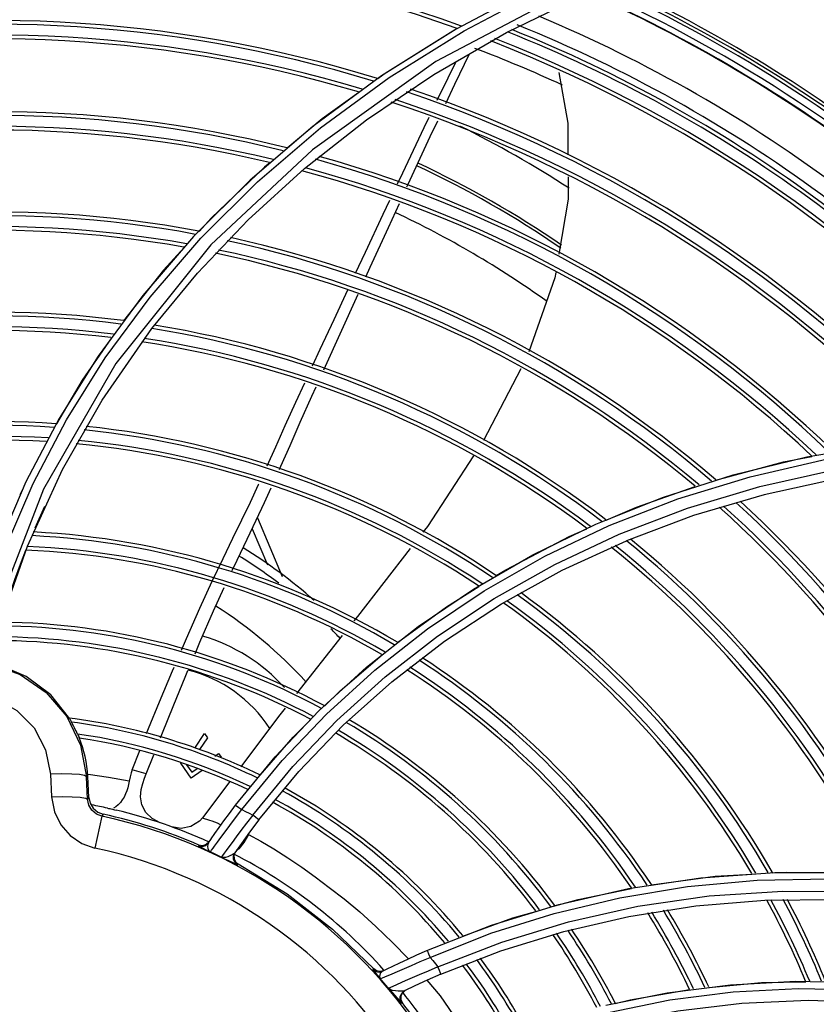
# Model space of a CAD drawing. Extents: x 40.7 to 137.4, y -250.8 to -221.5.
# Tile 268 of 320: x 123.117 to 123.223, y -239.442 to -239.311. Entities that reach past the tile are written whole.
import ezdxf

# ---------------------------------------------------------------- set-up
doc = ezdxf.new("R2010")
doc.units = 0
doc.header["$MEASUREMENT"] = 0
doc.layers.get('0').update_dxf_attribs({"linetype": 'CONTINUOUS'})

msp = doc.modelspace()

# ---------------------------------------------------------------- linework, layer by layer
at = {"color": 155}
for p, q in [((123.1859225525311, -239.3060582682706), (123.1751398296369, -239.3117558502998)), ((123.1762146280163, -239.3119773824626), (123.1870324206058, -239.3062895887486)), ((123.1818725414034, -239.3122140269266), (123.1923137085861, -239.3071343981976)), ((123.1751398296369, -239.3117558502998), (123.1651416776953, -239.3180242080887)), ((123.1752802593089, -239.3116997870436), (123.1746771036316, -239.3120237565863)), ((123.1721455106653, -239.3178268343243), (123.1818725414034, -239.3122140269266)), ((123.1651416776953, -239.3180242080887), (123.1559464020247, -239.3247905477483)), ((123.1631265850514, -239.3239235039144), (123.1721455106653, -239.3178268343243)), ((123.1559464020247, -239.3247905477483), (123.1475608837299, -239.3319862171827)), ((123.1485497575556, -239.3322047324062), (123.1569599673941, -239.3250055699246)), ((123.1548338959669, -239.3304394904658), (123.1631265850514, -239.3239235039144)), ((123.1501790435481, -239.3296590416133), (123.1494652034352, -239.3302542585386)), ((123.1472945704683, -239.3372939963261), (123.1548338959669, -239.3304394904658)), ((123.1475608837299, -239.3319862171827), (123.1399806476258, -239.3395506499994)), ((123.140953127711, -239.3397724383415), (123.1485497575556, -239.3322047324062)), ((123.1404902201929, -239.3444401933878), (123.1472945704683, -239.3372939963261)), ((123.1399806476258, -239.3395506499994), (123.133198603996, -239.3474262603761)), ((123.1423025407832, -239.3406615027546), (123.1295716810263, -239.3565394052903)), ((123.1341638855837, -239.3476475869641), (123.140953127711, -239.3397724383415)), ((123.1343897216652, -239.3518533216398), (123.1404902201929, -239.3444401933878)), ((123.1574053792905, -239.3573960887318), (123.1620141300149, -239.3472423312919)), ((123.1281704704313, -239.3557752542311), (123.1341638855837, -239.3476475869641)), ((123.1277378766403, -239.3614356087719), (123.1343897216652, -239.3518533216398)), ((123.1295716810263, -239.3565394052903), (123.1198997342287, -239.3733632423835)), ((123.1838075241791, -239.3572682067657), (123.1787868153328, -239.366876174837)), ((123.1224371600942, -239.3707382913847), (123.1277378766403, -239.3614356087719)), ((123.1219875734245, -239.3638968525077), (123.117529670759, -239.3723977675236)), ((123.222099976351, -239.3690396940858), (123.2324535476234, -239.3672841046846)), ((123.1177624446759, -239.380989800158), (123.1224371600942, -239.3707382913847)), ((123.117529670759, -239.3723977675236), (123.1138140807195, -239.381022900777)), ((123.1147978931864, -239.3812182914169), (123.1185056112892, -239.3726000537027)), ((123.2263160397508, -239.371953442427), (123.2163567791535, -239.3741237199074)), ((123.1198997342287, -239.3733632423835), (123.1134093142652, -239.3901489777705)), ((123.1171688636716, -239.3732353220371), (123.116711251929, -239.3741500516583)), ((123.1938230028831, -239.3780552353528), (123.2027647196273, -239.3744705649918)), ((123.2163567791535, -239.3741237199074), (123.2068993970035, -239.3769109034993)), ((123.1187752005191, -239.3785395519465), (123.1200565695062, -239.375641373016)), ((123.1485233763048, -239.3772071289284), (123.1518574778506, -239.3850769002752)), ((123.2068993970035, -239.3769109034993), (123.1979302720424, -239.3802740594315)), ((123.147821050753, -239.3786789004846), (123.149872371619, -239.3835208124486)), ((123.1853835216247, -239.382161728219), (123.1938230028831, -239.3780552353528)), ((123.189324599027, -239.3842415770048), (123.1979305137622, -239.380274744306)), ((123.1144020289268, -239.3905583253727), (123.1177624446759, -239.380989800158)), ((123.1774527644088, -239.3867509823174), (123.1853835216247, -239.382161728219)), ((123.1812111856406, -239.3887372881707), (123.189324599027, -239.3842415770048)), ((123.1408460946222, -239.3892905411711), (123.1424835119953, -239.3857138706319)), ((123.1598971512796, -239.3929780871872), (123.1537829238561, -239.400737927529)), ((123.1567629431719, -239.4030544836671), (123.1631395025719, -239.3972305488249)), ((123.1600289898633, -239.4049862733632), (123.1665368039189, -239.3991598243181)), ((123.150915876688, -239.4092210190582), (123.1567629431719, -239.4030544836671)), ((123.1540799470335, -239.4111730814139), (123.1600289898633, -239.4049862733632)), ((123.1401570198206, -239.4080340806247), (123.1414613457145, -239.4061062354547)), ((123.1418693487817, -239.4066899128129), (123.14079650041, -239.4082457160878)), ((123.1414613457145, -239.4061062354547), (123.1418693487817, -239.4066899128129)), ((123.13178087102, -239.4109560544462), (123.1327979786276, -239.4083624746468)), ((123.1336456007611, -239.4114916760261), (123.134656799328, -239.4089315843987)), ((123.1428446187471, -239.4091113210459), (123.143326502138, -239.408774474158)), ((123.143326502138, -239.408774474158), (123.1436762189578, -239.4092747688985)), ((123.1456172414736, -239.4156812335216), (123.150915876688, -239.4092210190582)), ((123.1382749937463, -239.4100713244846), (123.138259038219, -239.4100344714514)), ((123.1396738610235, -239.4120725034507), (123.1382749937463, -239.4100713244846)), ((123.1390529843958, -239.4102775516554), (123.139749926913, -239.4112745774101)), ((123.139749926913, -239.4112745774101), (123.1404714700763, -239.4107702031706)), ((123.1223489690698, -239.4115019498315), (123.1208298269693, -239.4115462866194)), ((123.120829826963, -239.411546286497), (123.1209833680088, -239.4145884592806)), ((123.1236861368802, -239.4115192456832), (123.1223489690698, -239.4115019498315)), ((123.1258239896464, -239.4118627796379), (123.1256444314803, -239.4118722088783)), ((123.1257967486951, -239.4148901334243), (123.1256444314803, -239.4118722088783)), ((123.1259699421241, -239.4146421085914), (123.1258239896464, -239.4118627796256)), ((123.14113724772, -239.4110495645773), (123.1396738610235, -239.4120725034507)), ((123.1487114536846, -239.4176638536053), (123.1540799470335, -239.4111730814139)), ((123.1447827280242, -239.4125792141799), (123.1412150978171, -239.4173345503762)), ((123.1259699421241, -239.4146421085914), (123.1257967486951, -239.4148901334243)), ((123.1277083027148, -239.4171644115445), (123.1267871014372, -239.421432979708)), ((123.1278883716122, -239.4168996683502), (123.1277083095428, -239.4171644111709)), ((123.1412150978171, -239.4173345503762), (123.1412180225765, -239.4173304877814)), ((123.147359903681, -239.4196223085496), (123.1466926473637, -239.4207005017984)), ((123.1407043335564, -239.4210264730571), (123.1406320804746, -239.4211332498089)), ((123.141198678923, -239.4211154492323), (123.140704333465, -239.4210264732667)), ((123.1416796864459, -239.4209758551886), (123.141198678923, -239.4211154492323)), ((123.1420499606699, -239.4206357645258), (123.1416796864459, -239.4209758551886)), ((123.1419776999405, -239.4207421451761), (123.142366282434, -239.4201731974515)), ((123.1425879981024, -239.4214518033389), (123.1427895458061, -239.4211757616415)), ((123.1427895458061, -239.4211757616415), (123.1431969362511, -239.4206209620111)), ((123.1466926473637, -239.4207005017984), (123.1460286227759, -239.4215259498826)), ((123.1455725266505, -239.4219751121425), (123.1453955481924, -239.4224004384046)), ((123.1460286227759, -239.4215259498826), (123.1457252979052, -239.4217733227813)), ((123.1456049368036, -239.4232707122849), (123.1459557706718, -239.4235686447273)), ((123.1459557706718, -239.4235686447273), (123.1458902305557, -239.4236638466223)), ((123.2078670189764, -239.4254138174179), (123.2177948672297, -239.4246929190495)), ((123.2177948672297, -239.4246929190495), (123.2279731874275, -239.4247220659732)), ((123.198215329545, -239.4268512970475), (123.2078670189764, -239.4254138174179)), ((123.1888652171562, -239.4289734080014), (123.198215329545, -239.4268512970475)), ((123.1798510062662, -239.4317465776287), (123.1888652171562, -239.4289734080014)), ((123.2164472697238, -239.4284128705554), (123.2258844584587, -239.4283169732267)), ((123.1895284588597, -239.4325873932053), (123.1982303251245, -239.4305767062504)), ((123.1712159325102, -239.4351334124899), (123.1798510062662, -239.4317465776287)), ((123.1811346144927, -239.4351776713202), (123.1895284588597, -239.4325873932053)), ((123.1730818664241, -239.4383159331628), (123.1811346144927, -239.4351776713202)), ((123.164097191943, -239.4376239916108), (123.1639762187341, -239.4376860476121)), ((123.1644827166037, -239.4378934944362), (123.1640975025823, -239.4376243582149)), ((123.1649439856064, -239.4379771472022), (123.1644827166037, -239.4378934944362)), ((123.165399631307, -239.4378603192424), (123.1649439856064, -239.4379771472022)), ((123.1652783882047, -239.4379211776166), (123.1649817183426, -239.4382283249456)), ((123.165278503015, -239.4379214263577), (123.1659026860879, -239.437608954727)), ((123.1656052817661, -239.4386797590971), (123.1665509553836, -239.4382724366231)), ((123.1646636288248, -239.4385627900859), (123.1649841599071, -239.4389542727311)), ((123.1652680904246, -239.4388266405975), (123.1656052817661, -239.4386797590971)), ((123.1683212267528, -239.4392252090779), (123.1666486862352, -239.4399485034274)), ((123.2205927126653, -239.4392756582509), (123.2295381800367, -239.4394658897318)), ((123.1679463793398, -239.4408029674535), (123.1677360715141, -239.4412374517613)), ((123.1683242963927, -239.4404995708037), (123.1679463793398, -239.4408029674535)), ((123.1682213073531, -239.4405497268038), (123.1683255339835, -239.4404989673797)), ((123.1951728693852, -239.4424836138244), (123.2033918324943, -239.4408131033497)), ((123.1677360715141, -239.4412374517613), (123.1677322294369, -239.4417200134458)), ((123.1677322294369, -239.4417200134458), (123.1679377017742, -239.4421603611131)), ((123.1678351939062, -239.4422106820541), (123.1679377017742, -239.4421603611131))]:
    msp.add_line(p, q, dxfattribs=at)
for points in [[(123.1920037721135, -239.3057446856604), (123.1724035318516, -239.3161065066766), (123.1558927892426, -239.3279186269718), (123.1423025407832, -239.3406615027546)], [(123.1569599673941, -239.3250055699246), (123.1661839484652, -239.3182401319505), (123.1762146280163, -239.3119773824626)], [(123.1746771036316, -239.3120237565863), (123.1656159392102, -239.317702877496), (123.1646311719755, -239.3184167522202)], [(123.1737391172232, -239.3217504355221), (123.1749688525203, -239.3191303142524), (123.1769275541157, -239.315067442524)], [(123.1726156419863, -239.3212898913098), (123.1740628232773, -239.3182902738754), (123.1751512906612, -239.3160924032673)], [(123.1888974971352, -239.31758483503), (123.190066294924, -239.3243422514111), (123.1900977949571, -239.3286206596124)], [(123.1620948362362, -239.320255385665), (123.1572097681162, -239.323796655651), (123.1525032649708, -239.3277210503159)], [(123.1672889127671, -239.332464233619), (123.1679763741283, -239.3310029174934), (123.1708497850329, -239.3249500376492), (123.1715147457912, -239.3235717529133)], [(123.1685543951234, -239.3329048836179), (123.1687270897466, -239.3325280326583), (123.171669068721, -239.3261609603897), (123.1726691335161, -239.324030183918)], [(123.1494652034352, -239.3302542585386), (123.1423836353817, -239.3370273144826), (123.1407143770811, -239.3388581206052)], [(123.1901193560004, -239.3315491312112), (123.1901414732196, -239.334553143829), (123.1888837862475, -239.3419048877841)], [(123.1616767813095, -239.3444570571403), (123.1629933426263, -239.3416272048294), (123.1653736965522, -239.3365353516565), (123.1662431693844, -239.3346871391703)], [(123.1630656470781, -239.3449254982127), (123.1636365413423, -239.3436676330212), (123.1660639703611, -239.3383394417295), (123.1675381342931, -239.3351225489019)], [(123.1387482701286, -239.3410145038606), (123.1359634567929, -239.3440688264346), (123.130610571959, -239.3508161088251)], [(123.188462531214, -239.3443673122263), (123.1883453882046, -239.3450520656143), (123.1848491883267, -239.3550043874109)], [(123.133198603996, -239.3474262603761), (123.1272052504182, -239.3555583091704), (123.1219875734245, -239.3638968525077)], [(123.1559162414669, -239.3568603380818), (123.1569461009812, -239.3546391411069), (123.1588008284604, -239.3506472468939), (123.1606438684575, -239.3466779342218)], [(123.1289780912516, -239.3531121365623), (123.1250763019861, -239.3587924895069), (123.121625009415, -239.3646435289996)], [(123.1185056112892, -239.3726000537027), (123.1229571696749, -239.3641065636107), (123.1281704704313, -239.3557752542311)], [(123.1498282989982, -239.3702521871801), (123.1509855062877, -239.3676822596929), (123.1522569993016, -239.3648525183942), (123.1536684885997, -239.3617387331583), (123.1548688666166, -239.3591264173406)], [(123.1514790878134, -239.3707402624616), (123.1516764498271, -239.3702967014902), (123.1528992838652, -239.3675123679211), (123.1542745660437, -239.3643804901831), (123.1558111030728, -239.3609283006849), (123.1563857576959, -239.3596551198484)], [(123.1464556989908, -239.4162846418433), (123.1518382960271, -239.4097221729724), (123.1577707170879, -239.4034806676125), (123.1642531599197, -239.3975884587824), (123.1712871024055, -239.3920781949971), (123.1788703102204, -239.3869889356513), (123.1869909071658, -239.3823657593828), (123.1956385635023, -239.3782500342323), (123.2048074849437, -239.3746816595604), (123.2144854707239, -239.3717051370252), (123.2246535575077, -239.3693685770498), (123.2352859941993, -239.3677230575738), (123.2463510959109, -239.3668184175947), (123.257810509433, -239.3667020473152)], [(123.196966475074, -239.379411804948), (123.2061240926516, -239.3759106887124), (123.2157936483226, -239.373004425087), (123.2259546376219, -239.3707427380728), (123.2365805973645, -239.3691773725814), (123.2476398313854, -239.3683578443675), (123.2590948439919, -239.3683324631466)], [(123.1774652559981, -239.3689004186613), (123.1712828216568, -239.3783557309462), (123.1706714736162, -239.3791428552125)], [(123.2027647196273, -239.3744705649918), (123.2121970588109, -239.3714502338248), (123.222099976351, -239.3690396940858)], [(123.2099097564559, -239.3721520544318), (123.2189329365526, -239.3697293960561), (123.2227277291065, -239.3690033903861)], [(123.1424835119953, -239.3857138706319), (123.1439427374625, -239.3826410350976), (123.1452513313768, -239.3799477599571), (123.1464517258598, -239.3774794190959), (123.1475843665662, -239.3751158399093), (123.1486910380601, -239.3727466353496), (123.1487398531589, -239.3726395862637)], [(123.1451444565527, -239.3842842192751), (123.145807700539, -239.3828736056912), (123.1471619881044, -239.3800544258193), (123.1483759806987, -239.377520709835), (123.1494889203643, -239.3751529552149), (123.1503728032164, -239.373215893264)], [(123.1952183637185, -239.3775439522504), (123.1992991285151, -239.3757717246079), (123.2071323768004, -239.3730370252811)], [(123.1804928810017, -239.3849555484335), (123.1817743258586, -239.3841559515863), (123.1902669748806, -239.379694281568), (123.1926323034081, -239.3786670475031)], [(123.1479009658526, -239.4170086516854), (123.1532540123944, -239.4105194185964), (123.1591646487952, -239.4043406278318), (123.1656330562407, -239.3985044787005), (123.1726567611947, -239.3930499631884), (123.1802276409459, -239.3880210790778), (123.1883332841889, -239.3834618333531), (123.196966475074, -239.379411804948)], [(123.1148792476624, -239.3890228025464), (123.1154335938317, -239.3873265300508), (123.1160719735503, -239.3854742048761), (123.116819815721, -239.3834217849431), (123.1175513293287, -239.3815312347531)], [(123.1689952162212, -239.3813010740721), (123.161907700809, -239.3904264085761), (123.1614409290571, -239.3910188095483)], [(123.1401912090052, -239.3954085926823), (123.1408380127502, -239.3938827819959), (123.1426739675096, -239.3896760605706), (123.1441013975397, -239.3865209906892)], [(123.1631395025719, -239.3972305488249), (123.170037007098, -239.3917853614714), (123.1774527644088, -239.3867509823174)], [(123.1672841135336, -239.393906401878), (123.1738296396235, -239.3891132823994), (123.1781823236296, -239.3863972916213)], [(123.1383623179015, -239.3949361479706), (123.139037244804, -239.3933735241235), (123.1408460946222, -239.3892905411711)], [(123.1665368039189, -239.3991598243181), (123.1735902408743, -239.3937369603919), (123.1812111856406, -239.3887372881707)], [(123.157527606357, -239.4024110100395), (123.1596000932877, -239.400359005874), (123.1652272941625, -239.3955587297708)], [(123.0972376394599, -239.4018097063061), (123.1004767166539, -239.3990380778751), (123.1043182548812, -239.397202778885), (123.1084980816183, -239.3964251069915), (123.1127392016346, -239.3967552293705), (123.1167541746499, -239.3981732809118), (123.120270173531, -239.4005874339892)], [(123.1234248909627, -239.4041269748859), (123.1208593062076, -239.4009152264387), (123.1175787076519, -239.3984382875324), (123.1137914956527, -239.3968514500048)], [(123.1336953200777, -239.4061045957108), (123.1339645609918, -239.4054271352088), (123.1354218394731, -239.4018539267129), (123.1371593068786, -239.3977214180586), (123.1373823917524, -239.3972049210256)], [(123.1355581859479, -239.4066608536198), (123.1358180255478, -239.4060062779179), (123.1372482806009, -239.4024592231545), (123.1389561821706, -239.3983220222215), (123.1392335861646, -239.397667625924)], [(123.1134840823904, -239.4013897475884), (123.1163395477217, -239.4029934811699), (123.1186341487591, -239.4053432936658), (123.1201785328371, -239.4082696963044), (123.120829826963, -239.411546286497)], [(123.120270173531, -239.4005874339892), (123.1230340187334, -239.4038223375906), (123.1248696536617, -239.4076716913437), (123.1256444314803, -239.4118722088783)], [(123.1522287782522, -239.4027103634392), (123.1513493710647, -239.4038264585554), (123.1462915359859, -239.4105681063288)], [(123.1234248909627, -239.4041269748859), (123.1234718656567, -239.4042318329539), (123.1235427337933, -239.4043794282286), (123.1236366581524, -239.4045711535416)], [(123.1488786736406, -239.411680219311), (123.153324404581, -239.4065726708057), (123.1556919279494, -239.4042285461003)], [(123.1244337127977, -239.406159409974), (123.1245327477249, -239.4063529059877), (123.1246108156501, -239.4065031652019), (123.1246700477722, -239.4066115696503)], [(123.1256444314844, -239.4118722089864), (123.1253832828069, -239.4117114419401), (123.1247203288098, -239.4115924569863), (123.1236861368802, -239.4115192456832)], [(123.1313725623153, -239.4124897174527), (123.1286055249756, -239.4119872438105), (123.1258689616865, -239.4115687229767)], [(123.1317808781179, -239.4109560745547), (123.1316323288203, -239.4113796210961), (123.131492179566, -239.4118905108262), (123.1313725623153, -239.4124897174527)], [(123.1336456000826, -239.411491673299), (123.1330297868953, -239.4113095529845), (123.1324082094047, -239.411130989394), (123.13178087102, -239.4109560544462)], [(123.1329917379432, -239.4135693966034), (123.1332105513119, -239.4127835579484), (123.1334365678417, -239.4120634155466), (123.1336456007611, -239.4114916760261)], [(123.1313812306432, -239.4124903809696), (123.1312974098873, -239.4129253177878), (123.1311875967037, -239.413350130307), (123.1310502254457, -239.4137704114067), (123.1308823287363, -239.4141880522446), (123.1306818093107, -239.4145980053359), (123.1304498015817, -239.4149878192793), (123.1301885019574, -239.4153448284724), (123.1299012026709, -239.4156558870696), (123.1295902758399, -239.4159082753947), (123.129258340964, -239.4160852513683)], [(123.1209833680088, -239.4145884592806), (123.1224496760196, -239.4145432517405), (123.1237366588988, -239.4145529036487), (123.1247975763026, -239.4146163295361), (123.125517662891, -239.4147316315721), (123.1257967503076, -239.4148901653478)], [(123.1209833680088, -239.4145884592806), (123.1213573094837, -239.4165676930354), (123.1222057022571, -239.418304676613), (123.1234625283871, -239.4197496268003), (123.1250223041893, -239.4208082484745), (123.1267879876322, -239.4214331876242)], [(123.1259699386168, -239.4146421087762), (123.1261398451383, -239.4154176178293), (123.1265476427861, -239.4160953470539), (123.1271506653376, -239.416607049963), (123.1278883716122, -239.4168996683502)], [(123.1354969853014, -239.4180491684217), (123.1344218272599, -239.4174870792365), (123.1335940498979, -239.4166526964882), (123.1330713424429, -239.4156530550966), (123.1328745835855, -239.414592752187), (123.1329921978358, -239.413569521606)], [(123.1277083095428, -239.4171644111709), (123.1269805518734, -239.4168782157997), (123.1263816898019, -239.416373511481), (123.1259704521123, -239.4156937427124), (123.1257967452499, -239.4148901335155)], [(123.1284439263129, -239.4160845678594), (123.1285999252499, -239.4161162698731), (123.1287554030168, -239.4161418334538), (123.1289117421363, -239.4161615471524)], [(123.1423587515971, -239.4201842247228), (123.1428377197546, -239.4194925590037), (123.1433961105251, -239.418699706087), (123.1440449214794, -239.4177961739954), (123.144786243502, -239.4167862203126), (123.1456172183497, -239.4156811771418)], [(123.1456172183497, -239.4156811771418), (123.1457393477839, -239.4157565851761), (123.1460480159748, -239.4159790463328), (123.1464552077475, -239.416284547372)], [(123.1289117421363, -239.4161615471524), (123.1291495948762, -239.4162328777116), (123.1293889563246, -239.4162990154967), (123.1296296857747, -239.4163599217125)], [(123.1412180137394, -239.4173304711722), (123.1407615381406, -239.4178366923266), (123.1396416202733, -239.4185421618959), (123.1383430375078, -239.418803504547), (123.1370363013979, -239.4185857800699)], [(123.141470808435, -239.4175056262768), (123.1413236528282, -239.4174627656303), (123.1412318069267, -239.4174246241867), (123.1411991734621, -239.4173793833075), (123.1412150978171, -239.4173345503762)], [(123.1431969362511, -239.4206209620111), (123.1436438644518, -239.4200148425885), (123.1441946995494, -239.4192698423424), (123.1448463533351, -239.4183951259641), (123.145597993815, -239.4173994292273), (123.1464548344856, -239.4162850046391)], [(123.1479002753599, -239.4170077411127), (123.1470588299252, -239.418098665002), (123.1463196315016, -239.4190754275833), (123.145678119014, -239.4199357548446), (123.145136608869, -239.4206690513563)], [(123.1464556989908, -239.4162846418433), (123.1469391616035, -239.4165223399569), (123.1474209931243, -239.4167634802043), (123.1479009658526, -239.4170086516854)], [(123.1487114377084, -239.4176638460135), (123.1486041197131, -239.4175637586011), (123.1482973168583, -239.4173159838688), (123.1479010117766, -239.417008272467)], [(123.1437085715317, -239.4183604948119), (123.1436030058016, -239.4183135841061), (123.1431867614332, -239.418117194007), (123.1428144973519, -239.4179611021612), (123.142468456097, -239.4178293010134), (123.1421592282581, -239.4177219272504), (123.1418887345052, -239.417634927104), (123.141470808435, -239.4175056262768)], [(123.1487115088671, -239.4176639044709), (123.1474631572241, -239.4193261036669), (123.1463873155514, -239.4208132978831), (123.1455055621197, -239.4220720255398)], [(123.1473599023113, -239.4196223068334), (123.1489873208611, -239.4205065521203), (123.1507396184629, -239.421556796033), (123.1526171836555, -239.4227411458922), (123.1544639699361, -239.4239912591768), (123.1562641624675, -239.4253008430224), (123.1581479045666, -239.42669556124), (123.1601561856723, -239.4282359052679), (123.1622469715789, -239.4299929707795), (123.1644015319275, -239.4319383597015), (123.1666196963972, -239.4340812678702), (123.1687357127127, -239.4362502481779)], [(123.1406320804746, -239.4211332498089), (123.1411268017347, -239.4212222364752), (123.1416078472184, -239.4210824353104), (123.1419776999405, -239.4207421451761)], [(123.1406320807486, -239.4211332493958), (123.1406832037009, -239.4211755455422), (123.1408750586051, -239.4212812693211), (123.1412261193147, -239.4214599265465), (123.1417102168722, -239.4217021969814), (123.1422238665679, -239.4219626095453)], [(123.1419773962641, -239.4207419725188), (123.141886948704, -239.420959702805), (123.1418641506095, -239.4212248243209)], [(123.1418641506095, -239.4212248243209), (123.1419009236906, -239.4214982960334), (123.1419861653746, -239.4217179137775), (123.1420982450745, -239.42186640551), (123.1422236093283, -239.421962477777)], [(123.145136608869, -239.4206690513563), (123.1446937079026, -239.4212718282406), (123.1443410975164, -239.4217540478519), (123.1440691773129, -239.422128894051), (123.1438704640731, -239.422406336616), (123.1437428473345, -239.4225875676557), (123.1436900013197, -239.4226638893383)], [(123.1422235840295, -239.421962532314), (123.1422752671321, -239.4218885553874), (123.1423979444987, -239.4217154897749), (123.1425879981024, -239.4214518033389)], [(123.1436898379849, -239.4226636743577), (123.1441438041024, -239.4228689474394), (123.1445876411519, -239.4230750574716)], [(123.1448607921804, -239.4224829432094), (123.1445538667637, -239.4226009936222), (123.1442434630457, -239.4226884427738), (123.1439518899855, -239.4227150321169), (123.1436900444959, -239.4226637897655)], [(123.1455055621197, -239.4220720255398), (123.1453569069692, -239.4222176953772), (123.1451355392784, -239.4223528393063), (123.1448607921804, -239.4224829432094)], [(123.1458902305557, -239.4236638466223), (123.1455394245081, -239.4233661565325), (123.1453419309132, -239.4229538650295), (123.1453293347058, -239.4224969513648), (123.1455054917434, -239.422072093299)], [(123.1453955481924, -239.4224004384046), (123.1454076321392, -239.4228579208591), (123.1456049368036, -239.4232707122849)], [(123.1445876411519, -239.4230750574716), (123.1453253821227, -239.4234231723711), (123.1455817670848, -239.4235423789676), (123.1457564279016, -239.4236198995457), (123.1458558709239, -239.4236586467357), (123.145893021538, -239.4236653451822)], [(123.1459501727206, -239.4235656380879), (123.152510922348, -239.4275726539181), (123.1585829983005, -239.4322771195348), (123.1640975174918, -239.4376243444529)], [(123.2012714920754, -239.4263419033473), (123.2098006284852, -239.4252140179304), (123.2147106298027, -239.4249229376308)], [(123.2174847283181, -239.4247584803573), (123.2193659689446, -239.4246469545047), (123.2291593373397, -239.4247747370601), (123.2314221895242, -239.4249680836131)], [(123.1716524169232, -239.4360670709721), (123.1797880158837, -239.4328473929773), (123.1882545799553, -239.4301779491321), (123.197030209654, -239.4280847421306), (123.2060904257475, -239.4265969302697), (123.2154071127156, -239.4257440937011), (123.224955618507, -239.4255550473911)], [(123.17269150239, -239.4373471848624), (123.1812504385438, -239.4340188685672), (123.1901833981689, -239.431302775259), (123.1994543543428, -239.4292350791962), (123.2090263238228, -239.4278517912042), (123.2188734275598, -239.4271854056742), (123.2289720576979, -239.4272693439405)], [(123.1883535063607, -239.4291887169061), (123.1914472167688, -239.4283129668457), (123.1986204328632, -239.4268312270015)], [(123.1982303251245, -239.4305767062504), (123.2072090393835, -239.4291758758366), (123.2164472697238, -239.4284128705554)], [(123.1760326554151, -239.4332083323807), (123.1827081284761, -239.430786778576), (123.1858126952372, -239.4299079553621)], [(123.1658814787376, -239.4376195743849), (123.1666705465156, -239.4372311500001), (123.1675864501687, -239.4367899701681), (123.168648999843, -239.4362899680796), (123.1698583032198, -239.4357360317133), (123.1712159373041, -239.4351333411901)], [(123.1712159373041, -239.4351333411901), (123.171285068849, -239.4352575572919), (123.1714460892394, -239.4356017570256), (123.1716528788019, -239.4360664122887)], [(123.1665509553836, -239.4382724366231), (123.1672617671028, -239.4379646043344), (123.1691573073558, -239.4371373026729)], [(123.1691573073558, -239.4371373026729), (123.1703288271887, -239.4366297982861), (123.1716522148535, -239.4360666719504)], [(123.1716524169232, -239.4360670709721), (123.1720020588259, -239.4364912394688), (123.172348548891, -239.4369177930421), (123.17269150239, -239.4373471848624)], [(123.1639762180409, -239.4376860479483), (123.1640002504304, -239.4377382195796), (123.1641248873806, -239.4379042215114), (123.1643575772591, -239.4381914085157), (123.1646636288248, -239.4385627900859)], [(123.1639762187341, -239.4376860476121), (123.1643617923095, -239.4379552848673), (123.1648231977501, -239.4380386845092), (123.165278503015, -239.4379214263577)], [(123.1649817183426, -239.4382283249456), (123.1648752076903, -239.4386112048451), (123.1649838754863, -239.4389539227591)], [(123.1730818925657, -239.4383159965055), (123.1712350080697, -239.4391330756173), (123.1696038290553, -239.4398868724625), (123.1682213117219, -239.4405497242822)], [(123.1726920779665, -239.4373455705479), (123.1713731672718, -239.4379028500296), (123.1702066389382, -239.4384049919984), (123.1683212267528, -239.4392252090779)], [(123.1730818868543, -239.4383159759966), (123.1730363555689, -239.4381753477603), (123.1728886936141, -239.437808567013), (123.1726925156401, -239.4373464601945)], [(123.164983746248, -239.4389540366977), (123.1650683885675, -239.4389155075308), (123.1652680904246, -239.4388266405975)], [(123.1712259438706, -239.4391372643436), (123.1729786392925, -239.4412327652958), (123.1747550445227, -239.4437472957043), (123.1765698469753, -239.4462590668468), (123.1777650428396, -239.4482653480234)], [(123.2033918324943, -239.4408131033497), (123.2118712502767, -239.4397345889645), (123.2205927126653, -239.4392756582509)], [(123.2089528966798, -239.4400916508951), (123.2160243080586, -239.4394353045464), (123.2219223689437, -239.4393431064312)], [(123.1660653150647, -239.4402107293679), (123.1663058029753, -239.4404779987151), (123.1665961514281, -239.4408070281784), (123.1669125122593, -239.4411715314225), (123.1674852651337, -239.4418377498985)], [(123.1666486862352, -239.4399485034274), (123.1663451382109, -239.4400826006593), (123.1661484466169, -239.4401720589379), (123.1660654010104, -239.440211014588)], [(123.1677270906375, -239.440612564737), (123.1673849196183, -239.4405946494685), (123.1670085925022, -239.440554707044), (123.1666359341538, -239.4404909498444), (123.1663134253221, -239.4403813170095), (123.1660654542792, -239.4402109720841)], [(123.1678351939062, -239.4422106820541), (123.1676295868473, -239.4417704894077), (123.1676330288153, -239.4412881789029), (123.1678426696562, -239.4408538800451), (123.1682213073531, -239.4405497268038)], [(123.1682213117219, -239.4405497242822), (123.1680116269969, -239.4406028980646), (123.1677270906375, -239.440612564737)], [(123.1800217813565, -239.4484417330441), (123.1876290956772, -239.4456718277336), (123.1955439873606, -239.4434392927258), (123.2037500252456, -239.4417694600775), (123.212215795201, -239.4406922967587), (123.2209253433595, -239.4402352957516), (123.2298592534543, -239.44042842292)], [(123.1964328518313, -239.4422476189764), (123.1984120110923, -239.4417494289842), (123.206379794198, -239.4403854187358)], [(123.1674852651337, -239.4418377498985), (123.1676786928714, -239.4420577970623), (123.1677930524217, -239.4421791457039), (123.1678351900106, -239.4422106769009)], [(123.1807667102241, -239.4498529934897), (123.1884658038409, -239.4470717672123), (123.1964760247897, -239.4448497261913), (123.2047912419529, -239.443210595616), (123.2133989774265, -239.4421855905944), (123.2222733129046, -239.4418099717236), (123.2313765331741, -239.4421185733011), (123.2406815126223, -239.4431453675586)]]:
    msp.add_lwpolyline(points, dxfattribs=at)
at = {"color": 6, "linetype": 'Continuous'}
for radius, start, end in [(0.2233113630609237, 29.58905606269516, 68.10201367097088), (0.2240439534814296, 29.58632598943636, 68.10195673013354), (0.2244575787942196, 30.23500517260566, 64.84730706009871)]:
    msp.add_arc((123.1131429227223, -239.4846559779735), radius, start, end, dxfattribs=at)
at = {"color": 155}
for centre, radius, start, end in [((123.1131429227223, -239.4846559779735), 0.1837938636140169, 70.24333012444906, 98.75024427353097), ((123.1131429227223, -239.4846559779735), 0.1842944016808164, 70.1108522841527, 98.61961165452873), ((123.1131429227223, -239.4846559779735), 0.2083655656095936, 37.23801790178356, 61.46701039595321), ((123.1131429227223, -239.4846559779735), 0.1955233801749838, 48.00604456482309, 66.21298585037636), ((123.1131429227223, -239.4846559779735), 0.1969404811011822, 36.80256736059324, 64.73093516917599), ((123.1131429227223, -239.4846559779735), 0.1947198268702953, 38.09839916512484, 65.71196872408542), ((123.1131429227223, -239.4846559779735), 0.1947860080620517, 38.08630840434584, 65.71428740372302), ((123.1131429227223, -239.4846559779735), 0.1964964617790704, 48.00604456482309, 64.73198828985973), ((123.1131429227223, -239.4846559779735), 0.1973534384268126, 36.93128696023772, 63.94733390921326), ((123.1131429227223, -239.4846559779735), 0.174051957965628, 72.80054428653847, 101.2683695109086), ((123.1131429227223, -239.4846559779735), 0.1892692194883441, 38.83001368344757, 67.29899980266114), ((123.1131429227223, -239.4846559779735), 0.1735513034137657, 72.93079993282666, 101.396441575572), ((123.1131429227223, -239.4846559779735), 0.186260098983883, 39.58963827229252, 68.10550359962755), ((123.1131429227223, -239.4846559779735), 0.1871111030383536, 39.40643881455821, 67.97252857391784), ((123.1131429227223, -239.4846559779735), 0.1715857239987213, 73.4411825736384, 101.8980705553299), ((123.1131429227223, -239.4846559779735), 0.1720862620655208, 73.31137830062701, 101.7705226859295), ((123.1131429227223, -239.4846559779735), 0.1842944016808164, 40.11085229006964, 68.6196116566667), ((123.1131429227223, -239.4846559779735), 0.1857594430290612, 39.72251940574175, 68.23659648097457), ((123.1131429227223, -239.4846559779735), 0.182110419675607, 65.25807559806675, 69.25632457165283), ((123.1131429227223, -239.4846559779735), 0.1837938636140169, 40.24333012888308, 68.75024427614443), ((123.1131429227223, -239.4846559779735), 0.174051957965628, 42.80054428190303, 71.26836951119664), ((123.1131429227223, -239.4846559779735), 0.1735513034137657, 42.9307999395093, 71.39644158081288), ((123.1131429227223, -239.4846559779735), 0.1715857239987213, 43.44118256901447, 71.89807055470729), ((123.1131429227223, -239.4846559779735), 0.1720862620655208, 43.31137830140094, 71.77052268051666), ((123.1131429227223, -239.4846559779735), 0.16134316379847, 76.07097530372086, 104.4772513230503), ((123.1131429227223, -239.4846559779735), 0.1618438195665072, 75.94367632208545, 104.3526378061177), ((123.1131429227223, -239.4846559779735), 0.1598781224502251, 76.44281136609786, 104.8410937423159), ((123.1115457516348, -239.4541801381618), 0.1444390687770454, 56.97236967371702, 63.65440448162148), ((123.1131429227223, -239.4846559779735), 0.1593775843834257, 76.56959761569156, 104.9651029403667), ((123.1131429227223, -239.4846559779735), 0.1618438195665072, 45.94367632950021, 74.35263781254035), ((123.1131429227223, -239.4846559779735), 0.1598781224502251, 46.44281136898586, 74.84109374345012), ((123.1131429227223, -239.4846559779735), 0.16134316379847, 46.07097530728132, 74.4772513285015), ((123.1115457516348, -239.4541801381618), 0.1371501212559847, 55.53646992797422, 64.82790888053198), ((123.1115457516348, -239.4541801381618), 0.1375331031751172, 55.61030808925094, 64.82891856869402), ((123.1131429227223, -239.4846559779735), 0.1593775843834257, 46.56959761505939, 74.96510293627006), ((123.1131429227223, -239.4846559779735), 0.147914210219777, 79.43557971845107, 107.760293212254), ((123.1131429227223, -239.4846559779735), 0.1484148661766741, 79.31201704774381, 107.6401345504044), ((123.1115457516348, -239.4541801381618), 0.1302441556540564, 54.42662423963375, 64.80390839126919), ((123.1131429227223, -239.4846559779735), 0.1464491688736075, 79.79635647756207, 108.1109297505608), ((123.1131429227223, -239.4846559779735), 0.145948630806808, 79.91932144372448, 108.2303683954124), ((123.1131429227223, -239.4846559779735), 0.147914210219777, 49.43557972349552, 77.76029321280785), ((123.1131429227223, -239.4846559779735), 0.1484148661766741, 49.31201705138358, 77.64013455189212), ((123.1131429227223, -239.4846559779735), 0.145948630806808, 49.91932144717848, 78.23036839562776), ((123.1131429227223, -239.4846559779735), 0.1464491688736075, 49.79635647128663, 78.1109297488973), ((123.1131429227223, -239.4846559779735), 0.1344852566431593, 82.69120008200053, 110.9118554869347), ((123.1131429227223, -239.4846559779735), 0.1349859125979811, 82.57203353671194, 110.7970522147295), ((123.1131429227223, -239.4846559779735), 0.1349859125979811, 52.57203353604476, 80.79705221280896), ((123.1131429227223, -239.4846559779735), 0.1325196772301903, 83.15739799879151, 111.3604927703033), ((123.1131429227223, -239.4846559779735), 0.1330202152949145, 83.03894360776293, 111.2465731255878), ((123.1131429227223, -239.4846559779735), 0.1344852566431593, 52.69120008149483, 80.91186813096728), ((123.1131429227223, -239.4846559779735), 0.1325196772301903, 53.15739800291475, 81.36049276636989), ((123.1131429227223, -239.4846559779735), 0.1330202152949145, 53.03894360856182, 81.24657312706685), ((123.1131429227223, -239.4846559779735), 0.1203361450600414, 85.98047436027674, 114.0582138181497), ((123.1131429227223, -239.4846559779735), 0.1198354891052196, 86.09380462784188, 114.165708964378), ((123.1131429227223, -239.4846559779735), 0.1198354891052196, 56.09380462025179, 84.16570896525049), ((123.1131429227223, -239.4846559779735), 0.1203361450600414, 55.98047435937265, 84.05821381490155), ((123.1131429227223, -239.4846559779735), 0.1183704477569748, 86.42420849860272, 114.4786858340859), ((123.1131429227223, -239.4846559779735), 0.1178699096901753, 86.5366480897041, 114.5850491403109), ((123.1131429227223, -239.4846559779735), 0.1178699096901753, 56.53664808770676, 84.58504913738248), ((123.1131429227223, -239.4846559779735), 0.1183704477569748, 56.42420850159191, 84.47868583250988), ((123.1131429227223, -239.4846559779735), 0.147914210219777, 22.82751340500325, 47.76029320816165), ((123.1131429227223, -239.4846559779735), 0.1484148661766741, 22.69690694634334, 47.64013455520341), ((123.1131429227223, -239.4846559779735), 0.145948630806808, 23.33953352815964, 48.2303684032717), ((123.1131429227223, -239.4846559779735), 0.1464491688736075, 23.209272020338, 48.1109297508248), ((123.1131429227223, -239.4846559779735), 0.1056863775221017, 59.19698331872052, 87.07564870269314), ((123.1131429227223, -239.4846559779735), 0.1051857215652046, 59.30285919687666, 87.17353970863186), ((123.1131429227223, -239.4846559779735), 0.1344852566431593, 26.29809965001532, 50.91186032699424), ((123.1131429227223, -239.4846559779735), 0.1349859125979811, 26.16992858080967, 50.79705221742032), ((123.1131429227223, -239.4846559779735), 0.1032201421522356, 59.71574755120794, 87.5541871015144), ((123.1131429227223, -239.4846559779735), 0.1037206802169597, 59.61104189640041, 87.45782846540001), ((123.1107156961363, -239.4395510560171), 0.06848766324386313, 48.4765842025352, 58.3850163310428), ((123.1131429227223, -239.4846559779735), 0.1325196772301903, 26.80049107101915, 51.36049276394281), ((123.1131429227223, -239.4846559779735), 0.1330202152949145, 26.67269163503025, 51.24657312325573), ((123.1107156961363, -239.4395510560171), 0.0672668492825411, 52.79644959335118, 58.28344907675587), ((123.1131429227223, -239.4846559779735), 0.1183704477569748, 30.37276595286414, 54.47868582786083), ((123.1131429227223, -239.4846559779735), 0.1198354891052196, 30.0066167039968, 54.16570896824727), ((123.1131429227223, -239.4846559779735), 0.1203361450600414, 29.88131431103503, 54.05821382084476), ((123.1107156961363, -239.4395510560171), 0.05994196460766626, 42.31387506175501, 57.43277215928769), ((123.1131429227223, -239.4846559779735), 0.1178699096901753, 30.49766457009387, 54.58504913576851), ((123.1131429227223, -239.4846559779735), 0.09297758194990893, 61.78598555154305, 89.4304097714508), ((123.1131429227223, -239.4846559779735), 0.09347823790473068, 61.68829491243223, 89.34334358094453), ((123.1107156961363, -239.4395510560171), 0.0672668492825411, 43.35223439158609, 44.90166818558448), ((123.1131429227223, -239.4846559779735), 0.09101200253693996, 62.16578051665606, 89.76719189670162), ((123.1131429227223, -239.4846559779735), 0.09151254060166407, 62.0696504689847, 89.68221508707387), ((123.1346709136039, -239.4155696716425), 0.02343962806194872, 41.79039126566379, 73.8312881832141), ((123.1131429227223, -239.4846559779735), 0.1051857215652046, 33.62732563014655, 57.17353970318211), ((123.1131429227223, -239.4846559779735), 0.1056863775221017, 33.50515741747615, 57.07564870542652), ((123.1346709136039, -239.4155696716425), 0.01855637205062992, 33.23046702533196, 75.676689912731), ((123.1131429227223, -239.4846559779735), 0.1032201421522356, 34.10596132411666, 57.55418710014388), ((123.1131429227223, -239.4846559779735), 0.1037206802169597, 33.98423994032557, 57.45782846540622), ((123.1131429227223, -239.4846559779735), 0.08127009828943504, 63.9470229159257, 82.8013791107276), ((123.1131429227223, -239.4846559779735), 0.09347823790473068, 36.45148045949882, 59.34334357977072), ((123.1093656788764, -239.4127270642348), 0.01643714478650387, 23.55078392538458, 29.74810567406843), ((123.1131429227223, -239.4846559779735), 0.08076944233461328, 64.03338384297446, 82.53490629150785), ((123.1131429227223, -239.4846559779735), 0.09297758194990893, 36.57072824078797, 59.43040977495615), ((123.1131429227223, -239.4846559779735), 0.07930440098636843, 64.2828534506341, 81.81482971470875), ((123.1093656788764, -239.4127270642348), 0.0164809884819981, 3.00604457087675, 21.78117483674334), ((123.1131429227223, -239.4846559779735), 0.07880386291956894, 64.36692902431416, 81.58731891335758), ((123.1131429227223, -239.4846559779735), 0.09101200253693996, 37.03773696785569, 59.76719189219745), ((123.1131429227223, -239.4846559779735), 0.09151254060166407, 36.91900154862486, 59.68221508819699), ((123.1131429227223, -239.4846559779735), 0.08127009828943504, 39.32044644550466, 61.30024387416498), ((123.1131429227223, -239.4846559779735), 0.08076944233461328, 39.4361468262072, 61.37203934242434), ((123.1131429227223, -239.4846559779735), 0.07025784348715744, 77.42110843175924, 79.13711845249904), ((123.1131429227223, -239.4846559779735), 0.07880386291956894, 39.88880021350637, 61.64640654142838), ((123.1131429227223, -239.4846559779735), 0.07930440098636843, 39.77379437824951, 61.57770947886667), ((123.1131429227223, -239.4846559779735), 0.06904536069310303, 348.1903428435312, 77.82174239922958), ((123.1131429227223, -239.4846559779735), 0.06934223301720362, 66.57993090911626, 77.72245587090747), ((123.1131429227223, -239.4846559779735), 0.07025784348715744, 65.70093604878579, 76.42837008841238), ((123.1131429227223, -239.4846559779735), 0.06467852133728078, 348.1907891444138, 77.8209415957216), ((123.1131214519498, -239.4846942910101), 0.06915352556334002, 63.76614638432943, 65.11252143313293), ((123.1131429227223, -239.4846559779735), 0.07025784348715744, 41.87149216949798, 62.6742329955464), ((123.1131429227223, -239.4846559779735), 0.1178699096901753, 22.65120919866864, 28.5071252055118), ((123.1131429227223, -239.4846559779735), 0.1183704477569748, 22.55084089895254, 28.38851258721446), ((123.1131429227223, -239.4846559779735), 0.1198354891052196, 22.25505498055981, 28.0403998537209), ((123.1131429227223, -239.4846559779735), 0.1203361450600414, 22.15331455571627, 27.921138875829), ((123.1131429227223, -239.4846559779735), 0.1032201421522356, 25.4126279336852, 31.89906095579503), ((123.1131429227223, -239.4846559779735), 0.1037206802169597, 25.32454738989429, 31.78591077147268), ((123.1131429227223, -239.4846559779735), 0.1051857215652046, 25.06394628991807, 31.45354684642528), ((123.1131429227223, -239.4846559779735), 0.1056863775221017, 24.97396822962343, 31.33958752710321), ((123.1131429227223, -239.4846559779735), 0.09101200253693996, 27.38987985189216, 34.5883606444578), ((123.1131429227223, -239.4846559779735), 0.09151254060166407, 27.316025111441, 34.48099481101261), ((123.1131429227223, -239.4846559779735), 0.09297758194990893, 27.09597392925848, 34.16522165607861), ((123.1131429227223, -239.4846559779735), 0.09347823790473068, 27.01949159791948, 34.05681936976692), ((123.1131429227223, -239.4846559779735), 0.07880386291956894, 28.94680656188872, 37.11288297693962), ((123.1131429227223, -239.4846559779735), 0.07930440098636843, 28.89355884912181, 37.01339462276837), ((123.1131429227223, -239.4846559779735), 0.08076944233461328, 28.73186789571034, 36.72001726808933), ((123.1131429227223, -239.4846559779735), 0.08127009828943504, 28.67468748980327, 36.61905313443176), ((123.1131110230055, -239.4846857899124), 0.06915326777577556, 40.02610718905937, 41.39949924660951), ((123.1131429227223, -239.4846559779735), 0.07025784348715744, 29.69103947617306, 38.6785609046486), ((123.1131429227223, -239.4846559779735), 0.06934223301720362, 30.56441858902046, 37.79507352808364)]:
    msp.add_arc(centre, radius, start, end, dxfattribs=at)

doc.saveas('drawing.dxf')
